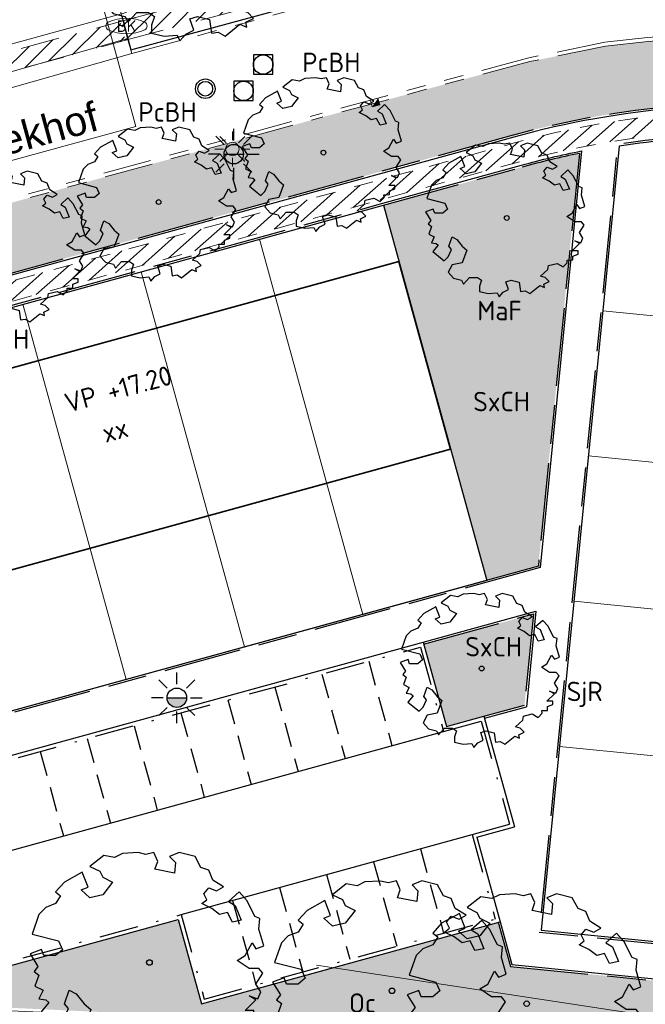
# Model space of a CAD drawing. Header units: metres. Extents: x 174282 to 175177, y 462028 to 462851.
# Tile 28 of 636: x 174530 to 174562, y 462351 to 462402. Entities that reach past the tile are written whole.
import ezdxf
from ezdxf.enums import TextEntityAlignment as Align

# ---------------------------------------------------------------- set-up
doc = ezdxf.new("R2010")
doc.units = ezdxf.units.M
for name, pattern in [('HIDDEN2', [4.7625, 3.175, -1.5875]), ('NLCS-HIDDEN', [4, 2, -2]), ('VH-GELEIDEBAND_50X200', [8, 4, -2, 0, -2]), ('VH-OPSLUITBAND_100X200', [16, 8, -2, 4, -2]), ('VH-TROTTOIRBAND', [15, 5, -2, 2, -2, 2, -2])]:
    doc.linetypes.add(name, pattern=pattern)
for name, color, linetype, lineweight in [('B-ME-IE-MEUBILAIR_WEGMEUBILAIR_LICHTMAST-S', 8, 'Continuous', 20), ('B-ME-IE-TERREINAFSCHEIDING_KUNSTMATIG_RASTERHEKWERK-G', 8, 'IE-TERREINAFSCHEIDING-KUNSTMATIG-OPEN', 20), ('B-ME-KL-BRANDHYDRANT_ONDERGRONDS-S', 8, 'Continuous', 20), ('B-ME-RI-DRAINAGE_PUT-S', 8, 'Continuous', 20), ('B-ME-RI-HWA_KOLK_TROTTOIRKOLK-S', 8, 'Continuous', 20), ('B-ME-RI-HWA_RIOOLPUT_INSPECTIEPUT_BETON-S', 8, 'Continuous', 20), ('B-ME-RI-VWA_RIOOLPUT_INSPECTIEPUT-S', 8, 'Continuous', 20), ('B-ME-VH-KANTOPSLUITING_TROTTOIRBAND-G', 8, 'VH-TROTTOIRBAND', 20), ('B-ME-VH-VERHARDING_ELEMENT-G', 8, 'Continuous', 20), ('B-WE-KL-TRACE_WENSTRACE-G', 252, 'NLCS-HIDDEN', 20), ('B-WE-OG-STRAATNAAM-T30', 8, 'Continuous', 20), ('B-XX-KG-GRENS_PERCEEL-G', 213, 'Continuous', 20), ('N-PV-KG-GRENS_PERCEEL-G', 1, 'Continuous', 20), ('N-PV-KG-GRENS_UITGEEFBAAR-GEBIED-G', 170, 'Continuous', 30), ('N-WE-AL-WERKGRENS-G', 173, 'AL-WERKGRENS', 20), ('N-WE-GR-PLANTVAK-V', 86, 'Continuous', 25), ('N-WE-GR-SOORTNAAM-BOOM-T20', 90, 'Continuous', 25), ('N-WE-GR-SOORTNAAM-PLANTVAK-T20', 90, 'Continuous', 25), ('N-WE-IE-MEUBILAIR_WEGMEUBILAIR-LICHTMAST-ARMATUUR-6.00-S', 31, 'Continuous', 25), ('N-WE-IE-MEUBILAIR_WEGMEUBILAIR-LICHTMAST-PAALTOP-6.00-S', 5, 'Continuous', 25), ('N-WE-KL-TRACE_WENSTRACE-A', 1, 'Continuous', 20), ('N-WE-KL-TRACE_WENSTRACE-G', 7, 'NLCS-HIDDEN', 20), ('N-WE-OG-BEBOUWING_WONINGBOUW-G', 7, 'Continuous', 35), ('N-WE-OG-BEBOUWING_WONINGBOUW_HUISNUMMER-T20', 7, 'Continuous', 25), ('N-WE-OG-BEBOUWING_WONINGBOUW_VLOERPEIL-T20', 7, 'Continuous', 25), ('N-WE-VH-KANTOPSLUITING_ACHTERKANTBAND-G', 50, 'Continuous', 25), ('N-WE-VH-KANTOPSLUITING_GELEIDEBAND_50-200X200-G', 210, 'VH-GELEIDEBAND_50X200', 25), ('N-WE-VH-KANTOPSLUITING_OPSLUITBAND_100X200-G', 152, 'VH-OPSLUITBAND_100X200', 25), ('N-WE-VH-VERHARDING_BETONSTRAATSTEEN_MARKERINGSSTEEN-G', 50, 'HIDDEN2', 25), ('N-XX-AL-LIJN_0.20-G', 7, 'Continuous', 25)]:
    doc.layers.add(name, color=color, linetype=linetype, lineweight=lineweight)
for name, color, linetype, lineweight, true_color in [('N-WE-GR-BOOM-1E-GROOTTE-S', 7, 'Continuous', 25, 0x00cc00), ('N-WE-GR-BOOM-2E-GROOTTE-S', 7, 'Continuous', 25, 0x00cc00), ('N-WE-GR-GRAS_BERM-NECTAR-ONDER-MAAIMES-V', 7, 'Continuous', 25, 0xc4ff8a)]:
    doc.layers.add(name, color=color, linetype=linetype, lineweight=lineweight, true_color=true_color)
doc.layers.add('N-WE-VH-MATERIAALGRENS-G', color=7, linetype='Continuous')
doc.styles.add('NLCS-ISO-M500-T20', font='NLCS-ISO.ttf', dxfattribs={"height": 1})
doc.styles.add('NLCS-ISO-M500-T30', font='NLCS-ISO.ttf', dxfattribs={"height": 1.5})
doc.styles.get("Standard").update_dxf_attribs({"font": 'isocpeur.ttf'})
doc.linetypes.add('AL-WERKGRENS', pattern='A,10,[106,Afdeling.shx,S=1,R=0,X=0,Y=0],-2', length=12)
doc.linetypes.add('IE-TERREINAFSCHEIDING-KUNSTMATIG-OPEN', pattern='A,7,-1.5,[67,NLCS.SHX,S=0.75,R=0,X=0,Y=0],-1.5', length=10)

# ---------------------------------------------------------------- blocks, each defined once
blk = doc.blocks.new('083')
blk.add_lwpolyline([(0.47, 0.1, 0.212766), (-0.47, 0.1, 0.5721), (-0.47, -0.1, 0.212766), (0.47, -0.1, 0.5721)], format="xyb", close=True)
blk.add_text('BK', height=0.3).set_placement((0, 0), align=Align.MIDDLE)
blk = doc.blocks.new('Lichtmast bestaand')
for p, q in [((-0.318, 0.318), (-0.636, 0.636)), ((0, 0.45), (0, 0.9)), ((0.318, 0.318), (0.636, 0.636)), ((-0.45, 0), (-0.9, 0)), ((0.45, 0), (0.9, 0)), ((-0.318, -0.318), (-0.636, -0.636)), ((0, -0.9), (0, -0.45)), ((0.318, -0.318), (0.636, -0.636))]:
    blk.add_line(p, q)
blk.add_circle((0, 0), 0.35)
blk = doc.blocks.new('SRI-DRAIN_PUT-SO')
at = {"lineweight": -3}
for radius in [2, 1.5]:
    blk.add_circle((0, 0), radius, dxfattribs=at)
blk = doc.blocks.new('B-SRI-PUT_HWA-SO')
at = {"lineweight": -3, "flags": 128}
blk.add_lwpolyline([(-2, -2), (2, -2), (2, 2), (-2, 2)], close=True, dxfattribs=at)
at = {"lineweight": -3}
blk.add_circle((0, 0), 2, dxfattribs=at)
blk = doc.blocks.new('B-SRI-PUT_VWA-SO')
at = {"flags": 128}
blk.add_lwpolyline([(-2, 2), (2, 2), (2, -2), (-2, -2)], close=True, dxfattribs=at)
at = {"lineweight": -3, "flags": 128}
blk.add_lwpolyline([(2, -2), (2, 2), (-2, 2), (-2, -2)], close=True, dxfattribs=at)
at = {"lineweight": -3}
blk.add_circle((0, 0), 2, dxfattribs=at)
blk = doc.blocks.new('SRI-KOLK_TROTTOIRKOLK_KUNSTSTOF')
h = blk.add_hatch(color=256)
h.dxf.hatch_style = 1
h.paths.add_polyline_path([(-0.4, 0), (0, 0.351), (-0.4, 0.351)])
blk.add_lwpolyline([(-0.4, 0), (0, 0), (0, 0.351), (-0.4, 0.351)], close=True)
blk = doc.blocks.new('SGR-BOOM_1EGROOTTE')
at = {"linetype": 'Continuous', "flags": 128}
blk.add_lwpolyline([(167869.052, 467739.156), (167868.849, 467739.66), (167868.449, 467739.811), (167868.145, 467740.365), (167867.336, 467740.567), (167866.834, 467740.365), (167867.138, 467740.062), (167867.085, 467739.507), (167866.078, 467739.709), (167866.228, 467740.113), (167866.026, 467740.567), (167865.623, 467740.466), (167865.219, 467740.566), (167864.414, 467740.516), (167864.01, 467740.315), (167863.455, 467740.414), (167862.748, 467739.86), (167863.253, 467739.609), (167863.404, 467739.305), (167863.908, 467739.053), (167863.404, 467738.398), (167862.748, 467738.248), (167862.295, 467738.649), (167862.651, 467738.791), (167862.346, 467739.559), (167861.438, 467739.053), (167860.984, 467738.549), (167861.237, 467738.347), (167860.984, 467737.944), (167860.478, 467737.742), (167860.127, 467737.391), (167859.774, 467736.38), (167861.134, 467736.027), (167861.336, 467735.574), (167860.984, 467735.272), (167860.38, 467735.272), (167860.265, 467735.588), (167859.674, 467735.372), (167860.078, 467734.716), (167859.876, 467734.465), (167860.127, 467734.263), (167859.925, 467733.708), (167860.349, 467733.496), (167860.127, 467733.052), (167860.479, 467733.003), (167860.637, 467732.864), (167860.244, 467732.383), (167861.085, 467731.691), (167861.389, 467731.993), (167861.64, 467732.548), (167861.438, 467732.799), (167861.689, 467733.506), (167862.044, 467733.304), (167862.448, 467732.8), (167862.8, 467732.499), (167862.448, 467731.54), (167861.689, 467731.39), (167861.389, 467730.833), (167861.793, 467730.38), (167862.396, 467730.229), (167862.471, 467730.078), (167862.547, 467729.926), (167863.002, 467730.431), (167863.607, 467730.431), (167863.909, 467730.229), (167863.759, 467729.775), (167863.759, 467729.371), (167864.415, 467729.219), (167865.07, 467729.271), (167865.22, 467728.967), (167865.524, 467729.322), (167865.926, 467729.523), (167865.733, 467730.096), (167866.128, 467730.229), (167866.734, 467730.076), (167866.835, 467729.372), (167867.188, 467729.424), (167867.539, 467729.219), (167868.296, 467729.825), (167868.651, 467729.676), (167868.599, 467729.927), (167869.003, 467730.129), (167868.701, 467730.431), (167868.347, 467730.533), (167868.903, 467731.036), (167868.952, 467731.338), (167869.607, 467731.491), (167870.062, 467731.238), (167870.363, 467731.54), (167870.342, 467731.75), (167870.767, 467731.75), (167870.767, 467732.046), (167871.171, 467732.196), (167871.171, 467732.447), (167870.718, 467732.447), (167871.273, 467733.004), (167870.92, 467733.204), (167871.373, 467733.053), (167871.524, 467733.406), (167871.273, 467733.81), (167871.624, 467734.364), (167871.422, 467734.615), (167870.92, 467734.615), (167870.313, 467735.021), (167870.717, 467735.272), (167871.071, 467735.928), (167871.273, 467735.627), (167871.674, 467735.777), (167871.422, 467736.634), (167871.475, 467737.189), (167871.22, 467737.29), (167870.816, 467738.096), (167870.412, 467738.545), (167869.865, 467738.053), (167870.213, 467737.845), (167870.515, 467737.088), (167870.062, 467736.987), (167869.809, 467737.49), (167869.405, 467737.391), (167869.002, 467737.694), (167868.498, 467737.945), (167868.749, 467738.147), (167868.598, 467738.448), (167868.849, 467738.752), (167869.254, 467738.6), (167869.607, 467738.803)], close=True, dxfattribs=at)
at = {"linetype": 'Continuous'}
blk.add_circle((167865.804, 467734.919), 0.143, dxfattribs=at)
blk = doc.blocks.new('SGR-BOOM_2EGROOTTE')
at = {"linetype": 'Continuous', "flags": 128}
blk.add_lwpolyline([(2.215, 2.89), (2.077, 3.234), (1.804, 3.337), (1.596, 3.715), (1.045, 3.852), (0.702, 3.714), (0.91, 3.508), (0.874, 3.13), (0.187, 3.267), (0.289, 3.543), (0.151, 3.852), (-0.124, 3.784), (-0.399, 3.852), (-0.948, 3.817), (-1.224, 3.681), (-1.603, 3.748), (-2.084, 3.37), (-1.74, 3.199), (-1.637, 2.992), (-1.293, 2.82), (-1.637, 2.373), (-2.084, 2.271), (-2.394, 2.544), (-2.151, 2.641), (-2.359, 3.165), (-2.978, 2.82), (-3.288, 2.476), (-3.115, 2.338), (-3.288, 2.064), (-3.633, 1.926), (-3.873, 1.686), (-4.113, 0.997), (-3.186, 0.756), (-3.048, 0.447), (-3.288, 0.241), (-3.7, 0.241), (-3.779, 0.456), (-4.182, 0.309), (-3.906, -0.138), (-4.044, -0.31), (-3.872, -0.447), (-4.01, -0.826), (-3.721, -0.971), (-3.872, -1.273), (-3.633, -1.307), (-3.524, -1.402), (-3.792, -1.73), (-3.219, -2.202), (-3.012, -1.996), (-2.84, -1.617), (-2.978, -1.446), (-2.807, -0.964), (-2.565, -1.102), (-2.289, -1.446), (-2.049, -1.651), (-2.289, -2.305), (-2.807, -2.407), (-3.012, -2.787), (-2.736, -3.096), (-2.325, -3.199), (-2.273, -3.302), (-2.222, -3.405), (-1.911, -3.061), (-1.499, -3.061), (-1.293, -3.199), (-1.395, -3.508), (-1.395, -3.784), (-0.948, -3.888), (-0.501, -3.852), (-0.399, -4.06), (-0.191, -3.818), (0.083, -3.681), (-0.048, -3.289), (0.221, -3.199), (0.634, -3.303), (0.703, -3.784), (0.944, -3.748), (1.183, -3.888), (1.7, -3.475), (1.942, -3.576), (1.906, -3.405), (2.182, -3.267), (1.976, -3.061), (1.735, -2.992), (2.113, -2.649), (2.147, -2.443), (2.594, -2.338), (2.904, -2.511), (3.11, -2.305), (3.096, -2.162), (3.385, -2.161), (3.385, -1.96), (3.661, -1.858), (3.661, -1.686), (3.351, -1.686), (3.73, -1.306), (3.489, -1.17), (3.799, -1.273), (3.902, -1.032), (3.73, -0.756), (3.97, -0.378), (3.832, -0.207), (3.489, -0.207), (3.076, 0.07), (3.351, 0.241), (3.592, 0.688), (3.73, 0.483), (4.003, 0.585), (3.832, 1.17), (3.868, 1.549), (3.694, 1.617), (3.418, 2.167), (3.143, 2.473), (2.77, 2.138), (3.007, 1.996), (3.213, 1.479), (2.904, 1.411), (2.732, 1.754), (2.456, 1.686), (2.181, 1.893), (1.837, 2.064), (2.009, 2.202), (1.906, 2.407), (2.077, 2.614), (2.353, 2.511), (2.594, 2.649)], close=True, dxfattribs=at)
at = {"linetype": 'Continuous'}
blk.add_circle((0, 0), 0.123, dxfattribs=at)
blk = doc.blocks.new('lichtmast 5.00 m')
blk.add_hatch(color=256).paths.add_polyline_path([(-0.25, 0, 1), (0.25, 0)])
for p, q in [((0, 0.35), (0, 0.65)), ((-0.247, 0.247), (-0.46, 0.46)), ((0.247, 0.247), (0.46, 0.46)), ((-0.35, 0), (-0.65, 0)), ((-0.25, 0), (0.25, 0)), ((0.35, 0), (0.65, 0)), ((-0.247, -0.247), (-0.46, -0.46)), ((0.247, -0.247), (0.46, -0.46)), ((0, -0.65), (0, -0.35))]:
    blk.add_line(p, q)
blk.add_circle((0, 0), 0.25)

msp = doc.modelspace()

# ---------------------------------------------------------------- hatches: boundary and pattern name
at = {"layer": 'B-WE-KL-TRACE_WENSTRACE-G'}
h = msp.add_hatch(dxfattribs=at)
h.set_pattern_fill('AKL-WENSTRACE', color=256, scale=5, pattern_type=2)
h.set_pattern_definition([(45, (6914.81324, -5470.42686), (-0.44194173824, 0.44194173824), [])])
h.paths.add_polyline_path([(174491.215, 462389.525), (174491.478, 462388.561), (174535.158, 462400.495), (174534.894, 462401.459)])
at = {"layer": 'N-WE-GR-GRAS_BERM-NECTAR-ONDER-MAAIMES-V'}
h = msp.add_hatch(color=256, dxfattribs=at)
h.dxf.hatch_style = 1
edge = h.paths.add_edge_path()
edge.add_line((174517.77, 462385.351), (174517.007, 462388.133))
edge.add_line((174517.007, 462388.133), (174519.028, 462388.688))
edge.add_line((174519.028, 462388.688), (174518.869, 462389.266))
edge.add_line((174518.869, 462389.266), (174545.247, 462396.536))
edge.add_line((174545.247, 462396.536), (174555.918, 462399.395))
edge.add_line((174555.918, 462399.395), (174559.809, 462400.189))
edge.add_line((174559.809, 462400.189), (174561.98, 462400.435))
edge.add_line((174561.98, 462400.435), (174566.153, 462400.692))
edge.add_line((174566.153, 462400.692), (174575.15, 462400.235))
edge.add_line((174575.15, 462400.235), (174581.063, 462399.6))
edge.add_line((174581.063, 462399.6), (174580.722, 462396.167))
edge.add_line((174580.722, 462396.167), (174571.967, 462397.044))
edge.add_arc((174567.355, 462350.974), 46.3, 84.2826, 105.3853)
edge.add_line((174555.071, 462395.615), (174517.77, 462385.351))
at = {"layer": 'N-WE-GR-PLANTVAK-V'}
h = msp.add_hatch(color=256, dxfattribs=at)
h.dxf.hatch_style = 1
h.paths.add_polyline_path([(174558.465, 462394.679, 0.016967), (174555.522, 462393.976), (174548.398, 462392.015), (174553.704, 462372.732), (174556.357, 462373.462)])
h = msp.add_hatch(color=256, dxfattribs=at)
h.dxf.hatch_style = 1
edge = h.paths.add_edge_path()
edge.add_line((174505.573, 462383.948), (174513.533, 462351.493))
edge.add_line((174513.533, 462351.493), (174573.174, 462348.717))
edge.add_line((174573.174, 462348.717), (174575.014, 462348.631))
edge.add_line((174575.014, 462348.631), (174575.721, 462350.825))
edge.add_line((174575.721, 462350.825), (174554.917, 462352.892))
edge.add_line((174554.917, 462352.892), (174554.294, 462355.159))
edge.add_line((174554.294, 462355.159), (174539.06, 462350.967))
edge.add_line((174539.06, 462350.967), (174537.866, 462355.306))
edge.add_line((174537.866, 462355.306), (174526.001, 462352.041))
edge.add_arc((174523.826, 462359.947), 8.2, 195.3853, 285.3853, ccw=False)
edge.add_line((174515.92, 462357.771), (174513.458, 462366.718))
edge.add_line((174513.458, 462366.718), (174511.317, 462366.129))
edge.add_line((174511.317, 462366.129), (174508.07, 462377.93))
edge.add_line((174508.07, 462377.93), (174510.21, 462378.519))
edge.add_line((174510.21, 462378.519), (174509.045, 462382.752))
edge.add_line((174509.045, 462382.752), (174506.501, 462384.199))
edge.add_line((174506.501, 462384.199), (174505.573, 462383.948))
h = msp.add_hatch(color=256, dxfattribs=at)
h.dxf.hatch_style = 1
h.paths.add_polyline_path([(174556.113, 462371.009), (174550.463, 462369.455), (174551.631, 462365.212), (174555.646, 462366.317)])
at = {"layer": 'N-WE-KL-TRACE_WENSTRACE-A'}
h = msp.add_hatch(dxfattribs=at)
h.set_pattern_fill('AKL-WENSTRACE', color=256, scale=5, pattern_type=2)
h.set_pattern_definition([(45, (6970.0098, -5460.5276), (-0.44194173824, 0.44194173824), [])])
edge = h.paths.add_edge_path()
edge.add_line((174534.894, 462401.459), (174535.152, 462400.493))
edge.add_line((174535.152, 462400.493), (174553.171, 462405.305))
edge.add_arc((174568.096, 462341.244), 65.778, 89.16742, 103.11548, ccw=False)
edge.add_line((174569.052, 462407.014), (174582.441, 462405.984))
edge.add_line((174582.441, 462405.984), (174587.383, 462407.562))
edge.add_line((174587.383, 462407.562), (174600.337, 462405.344))
edge.add_line((174600.337, 462405.344), (174600.506, 462406.33))
edge.add_line((174600.506, 462406.33), (174587.312, 462408.588))
edge.add_line((174587.312, 462408.588), (174582.323, 462406.996))
edge.add_line((174582.323, 462406.996), (174569.098, 462408.014))
edge.add_arc((174568.096, 462341.244), 66.778, 89.14059, 103.12929)
edge.add_line((174552.928, 462406.276), (174534.894, 462401.459))
h = msp.add_hatch(dxfattribs=at)
h.set_pattern_fill('AKL-WENSTRACE', color=256, scale=5, angle=356.73, pattern_type=2)
h.set_pattern_definition([(41.73, (0, 0), (-0.4160132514, 0.46643110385), [])])
edge = h.paths.add_edge_path()
edge.add_line((174640.996, 462307.146), (174643.319, 462347.76))
edge.add_arc((174649.409, 462347.412), 6.1, 99.6346, 176.7259, ccw=False)
edge.add_line((174648.388, 462353.426), (174648.446, 462354.447))
edge.add_line((174648.446, 462354.447), (174648.985, 462363.859))
edge.add_line((174648.985, 462363.859), (174622.828, 462365.356))
edge.add_line((174622.828, 462365.356), (174622.599, 462361.362))
edge.add_line((174622.599, 462361.362), (174595.31, 462362.923))
edge.add_line((174595.31, 462362.923), (174594.315, 462363.022))
edge.add_line((174594.315, 462363.022), (174578.886, 462364.556))
edge.add_line((174578.886, 462364.556), (174581.877, 462394.645))
edge.add_line((174581.877, 462394.645), (174597.898, 462393.041))
edge.add_line((174597.898, 462393.041), (174598.067, 462394.029))
edge.add_line((174598.067, 462394.029), (174571.928, 462396.646))
edge.add_arc((174567.355, 462350.974), 45.9, 84.2826, 105.3853)
edge.add_line((174555.177, 462395.229), (174516.043, 462384.461))
edge.add_line((174516.043, 462384.461), (174516.308, 462383.496))
edge.add_line((174516.308, 462383.496), (174555.443, 462394.265))
edge.add_arc((174567.355, 462350.974), 44.9, 84.2826, 105.3853, ccw=False)
edge.add_line((174571.828, 462395.651), (174580.882, 462394.744))
edge.add_line((174580.882, 462394.744), (174576.697, 462352.637))
edge.add_line((174576.697, 462352.637), (174577.692, 462352.538))
edge.add_line((174577.692, 462352.538), (174578.787, 462363.56))
edge.add_line((174578.787, 462363.56), (174595.232, 462361.926))
edge.add_line((174595.232, 462361.926), (174623.541, 462360.307))
edge.add_line((174623.541, 462360.307), (174623.769, 462364.3))
edge.add_line((174623.769, 462364.3), (174647.929, 462362.918))
edge.add_line((174647.929, 462362.918), (174647.433, 462354.231))
edge.add_arc((174649.409, 462347.412), 7.1, 106.1634, 176.7259)
edge.add_line((174642.321, 462347.818), (174639.94, 462306.204))
edge.add_line((174639.94, 462306.204), (174679.035, 462303.968))
edge.add_line((174679.035, 462303.968), (174683.992, 462341.69))
edge.add_line((174683.992, 462341.69), (174690.273, 462356.489))
edge.add_line((174690.273, 462356.489), (174695.984, 462370.453))
edge.add_arc((174687.375, 462373.973), 9.3, 337.7591, 439.7883)
edge.add_line((174689.024, 462383.126), (174670.746, 462386.418))
edge.add_arc((174621.197, 462048.695), 341.339, 81.65344, 85.32545)
edge.add_line((174649.015, 462388.898), (174631.179, 462389.919))
edge.add_line((174631.179, 462389.919), (174631.179, 462402.888))
edge.add_line((174631.179, 462402.888), (174630.179, 462402.968))
edge.add_line((174630.179, 462402.968), (174630.179, 462389.976))
edge.add_line((174630.179, 462389.976), (174597.697, 462391.834))
edge.add_line((174597.697, 462391.834), (174594.315, 462363.023))
edge.add_line((174594.315, 462363.023), (174595.31, 462362.924))
edge.add_line((174595.31, 462362.924), (174598.54, 462390.784))
edge.add_line((174598.54, 462390.784), (174648.958, 462387.9))
edge.add_arc((174620.931, 462046.401), 342.647, 81.66799, 85.30829, ccw=False)
edge.add_line((174670.584, 462385.431), (174688.847, 462382.142))
edge.add_arc((174687.375, 462373.973), 8.3, -22.2409, 79.7883, ccw=False)
edge.add_line((174695.058, 462370.831), (174689.618, 462357.528))
edge.add_line((174689.618, 462357.528), (174687.421, 462352.349))
edge.add_line((174687.421, 462352.349), (174649.815, 462354.5))
edge.add_arc((174649.409, 462347.412), 7.1, 86.7259, 97.6336)
edge.add_line((174648.466, 462354.449), (174648.431, 462353.433))
edge.add_arc((174649.409, 462347.412), 6.1, 86.7259, 99.2251, ccw=False)
edge.add_line((174649.757, 462353.502), (174687.007, 462351.371))
edge.add_line((174687.007, 462351.371), (174683.018, 462341.955))
edge.add_line((174683.018, 462341.955), (174678.165, 462305.019))
edge.add_line((174678.165, 462305.019), (174640.996, 462307.146))

# ---------------------------------------------------------------- linework, layer by layer
at = {"layer": 'B-ME-IE-TERREINAFSCHEIDING_KUNSTMATIG_RASTERHEKWERK-G', "ltscale": 0.5, "flags": 128}
msp.add_lwpolyline([(174544.965, 462352.946), (174559.586, 462350.726), (174570.257, 462349.095), (174572.539, 462348.746), (174571.656, 462343.394)], dxfattribs=at)
at = {"layer": 'B-ME-VH-KANTOPSLUITING_TROTTOIRBAND-G', "ltscale": 0.5}
for p, q in [((174535.428, 462399.997), (174551.244, 462404.3)), ((174535.482, 462399.805), (174551.296, 462404.107)), ((174505.111, 462385.688), (174545.195, 462396.729))]:
    msp.add_line(p, q, dxfattribs=at)
for points in [[(174582.399, 462399.657), (174575.166, 462400.435), (174566.152, 462400.892), (174561.963, 462400.635), (174559.777, 462400.386), (174555.872, 462399.59), (174545.195, 462396.729)], [(174582.377, 462399.458), (174575.15, 462400.235), (174566.153, 462400.692), (174561.98, 462400.435), (174559.809, 462400.189), (174555.918, 462399.395), (174545.247, 462396.536)], [(174505.184, 462385.501), (174545.247, 462396.536)]]:
    msp.add_lwpolyline(points, dxfattribs=at)
at = {"layer": 'B-ME-VH-VERHARDING_ELEMENT-G'}
for p, q in [((174535.264, 462400.575), (174526.095, 462397.976)), ((174535.482, 462399.805), (174526.313, 462397.206))]:
    msp.add_line(p, q, dxfattribs=at)
at = {"layer": 'B-ME-VH-VERHARDING_ELEMENT-G', "flags": 128}
msp.add_lwpolyline([(174535.482, 462399.805), (174535.264, 462400.575), (174534.958, 462401.735), (174534.609, 462403.013)], dxfattribs=at)
at = {"layer": 'B-WE-KL-TRACE_WENSTRACE-G', "flags": 128}
for points in [[(174491.215, 462389.525), (174534.894, 462401.459)], [(174491.478, 462388.561), (174535.158, 462400.495)]]:
    msp.add_lwpolyline(points, dxfattribs=at)
at = {"layer": 'B-XX-KG-GRENS_PERCEEL-G', "flags": 128}
msp.add_lwpolyline([(174398.939, 462436.984), (174398.96, 462436.99), (174516.606, 462469.396), (174535.18, 462401.912), (174449.738, 462378.416), (174445.79, 462392.754), (174443.419, 462401.366), (174444.645, 462401.699), (174443.673, 462405.264), (174451.29, 462406.253), (174448.583, 462427.255), (174448.581, 462427.268), (174441.716, 462426.38), (174421.011, 462423.702), (174403.182, 462421.396)], dxfattribs=at)
at = {"layer": 'N-PV-KG-GRENS_PERCEEL-G'}
for points in [[(174547.341, 462370.981), (174542.035, 462390.264)], [(174541.267, 462369.31), (174535.96, 462388.593)], [(174535.192, 462367.638), (174529.886, 462386.921)], [(174559.671, 462386.588), (174579.573, 462384.609)], [(174558.929, 462379.124), (174578.831, 462377.146)], [(174558.187, 462371.661), (174578.089, 462369.683)], [(174557.446, 462364.198), (174577.348, 462362.22)]]:
    msp.add_lwpolyline(points, dxfattribs=at)
at = {"layer": 'N-PV-KG-GRENS_UITGEEFBAAR-GEBIED-G'}
msp.add_lwpolyline([(174560.512, 462395.046), (174556.506, 462354.744), (174576.408, 462352.766), (174580.553, 462394.476), (174571.798, 462395.352, 0.063544), (174560.512, 462395.046)], format="xyb", dxfattribs=at)
msp.add_lwpolyline([(174516.484, 462383.234), (174548.398, 462392.015), (174553.704, 462372.732), (174521.791, 462363.95)], close=True, dxfattribs=at)
at = {"layer": 'N-WE-AL-WERKGRENS-G', "flags": 128}
msp.add_lwpolyline([(174681.597, 462243.513), (174681.058, 462261.019), (174682.966, 462284.801), (174683.583, 462297.765), (174686.249, 462320.652), (174688.507, 462336.11), (174690.024, 462341.923), (174715.341, 462404.33), (174717.601, 462411.68), (174737.648, 462460.859), (174741.719, 462470.505), (174748.817, 462487.359), (174674.443, 462494.014, 0.041999), (174666.058, 462494.058), (174643.597, 462492.288, -0.021198), (174639.362, 462492.134), (174613.916, 462492.29), (174609.223, 462496.26), (174608.958, 462517.183), (174610.596, 462533.728), (174610.954, 462546.926), (174609.538, 462546.926), (174609.558, 462563.215), (174618.404, 462564.584), (174617.882, 462574.521), (174609.659, 462573.696), (174609.196, 462609.694), (174614.486, 462610.527), (174612.971, 462619.974), (174609.088, 462619.531), (174608.927, 462630.616), (174611.938, 462638.324), (174653.335, 462646.137), (174694.682, 462654.971), (174753.656, 462669.694), (174754.237, 462666.581), (174760.415, 462667.388), (174761.852, 462678.247), (174772.339, 462679.778), (174801.269, 462672.42), (174803.391, 462678.615), (174801.391, 462679.594), (174797.277, 462686.229), (174795.775, 462697.827), (174787.849, 462696.846), (174788.459, 462691.593), (174783.455, 462686.955), (174765.026, 462688.379), (174763.024, 462691.272), (174740.983, 462686.156), (174741.964, 462681.481), (174695.587, 462670.341), (174674.215, 462665.295), (174611.437, 462653.073), (174598.865, 462662.135), (174595.022, 462656.913), (174598.266, 462653.801), (174601.563, 462645.066), (174585.184, 462641.559), (174585.846, 462637.588), (174468.106, 462610.771), (174467.256, 462614.569), (174459.445, 462613.028), (174458.95, 462618.394), (174449.12, 462618.046), (174449.29, 462624.91), (174429.951, 462629.368), (174428.413, 462620.577), (174434.372, 462618.909), (174430.641, 462597.257), (174453.023, 462592.796), (174457.787, 462586.572), (174474.779, 462527.663), (174488.396, 462479.396), (174491.179, 462461.426), (174515.964, 462468.21), (174535.677, 462396.051), (174500.834, 462386.521), (174501.862, 462382.661), (174505.484, 462383.699), (174513.387, 462351.317), (174573.09, 462348.625), (174564.864, 462275.155), (174544.951, 462280.682), (174541.171, 462282.433), (174531.995, 462278.877), (174531.51, 462278.619), (174530.322, 462277.987), (174523.197, 462274.196), (174512.77, 462266.76), (174511.323, 462265.728), (174510.321, 462265.106), (174492.908, 462254.307), (174458.682, 462233.081), (174458.274, 462228.3), (174437.212, 462215.451), (174430.678, 462218.394), (174424.184, 462214.138), (174422.654, 462205.201), (174428.021, 462195.994), (174430.582, 462197.274), (174431.829, 462199.589), (174481.464, 462229.381), (174511.746, 462247.996), (174520.108, 462251.917), (174528.993, 462255.045), (174538.389, 462257.274), (174544.528, 462258.292), (174554.322, 462259.261), (174563.593, 462259.191), (174572.865, 462258.166), (174582.161, 462256.149), (174620.668, 462248.404), (174620.813, 462250.715), (174679.071, 462234.3), (174681.597, 462243.513)], format="xyb", dxfattribs=at)
at = {"layer": 'N-WE-KL-TRACE_WENSTRACE-G', "ltscale": 0.5, "flags": 128}
for points in [[(174516.043, 462384.461), (174555.177, 462395.229, -0.092339), (174571.928, 462396.646), (174598.067, 462394.029, -0.009635), (174599.846, 462403.237), (174600.506, 462406.33), (174601.978, 462406.213), (174604.058, 462432.376), (174606.737, 462444.773), (174581.093, 462446.811)], [(174576.697, 462352.637), (174580.882, 462394.744), (174571.828, 462395.651, 0.092339), (174555.443, 462394.265), (174516.308, 462383.496)]]:
    msp.add_lwpolyline(points, format="xyb", dxfattribs=at)
at = {"layer": 'N-WE-KL-TRACE_WENSTRACE-G', "flags": 128}
for points in [[(174534.894, 462401.459), (174552.928, 462406.276, -0.061113), (174569.098, 462408.014), (174582.323, 462406.996), (174587.312, 462408.588), (174600.506, 462406.33)], [(174535.152, 462400.493), (174553.171, 462405.305, -0.060935), (174569.052, 462407.014), (174582.441, 462405.984), (174587.383, 462407.562), (174600.337, 462405.344)]]:
    msp.add_lwpolyline(points, format="xyb", dxfattribs=at)
at = {"layer": 'N-WE-OG-BEBOUWING_WONINGBOUW-G'}
msp.add_lwpolyline([(174551.847, 462379.48), (174549.194, 462389.122), (174518.245, 462380.605), (174520.898, 462370.964), (174551.847, 462379.48)], dxfattribs=at)
at = {"layer": 'N-WE-VH-KANTOPSLUITING_ACHTERKANTBAND-G'}
for p, q in [((174550.437, 462369.551), (174556.227, 462371.144)), ((174556.227, 462371.144), (174555.739, 462366.239)), ((174525.465, 462362.68), (174550.437, 462369.551)), ((174550.437, 462369.551), (174551.631, 462365.212)), ((174553.586, 462365.647), (174555.739, 462366.239)), ((174551.631, 462365.212), (174553.559, 462365.743)), ((174553.559, 462365.743), (174555.124, 462360.055)), ((174553.196, 462359.524), (174555.124, 462360.055)), ((174553.196, 462359.524), (174554.39, 462355.185)), ((174526.001, 462352.041), (174537.866, 462355.306)), ((174537.866, 462355.306), (174539.06, 462350.967)), ((174539.06, 462350.967), (174554.39, 462355.185)), ((174554.39, 462355.185), (174554.995, 462352.985)), ((174554.995, 462352.985), (174578.111, 462350.688))]:
    msp.add_line(p, q, dxfattribs=at)
at = {"layer": 'N-WE-VH-KANTOPSLUITING_ACHTERKANTBAND-G', "flags": 128}
for points in [[(174555.098, 462395.518), (174517.7, 462385.228), (174516.91, 462388.107)], [(174556.357, 462373.462), (174521.791, 462363.95), (174516.484, 462383.234), (174548.398, 462392.015)]]:
    msp.add_lwpolyline(points, dxfattribs=at)
for points in [[(174580.553, 462394.476), (174571.798, 462395.352, 0.063544), (174560.512, 462395.046), (174556.506, 462354.744), (174576.408, 462352.766), (174580.553, 462394.476)], [(174548.372, 462392.112), (174555.496, 462394.072, -0.017725), (174558.578, 462394.804), (174556.449, 462373.384)]]:
    msp.add_lwpolyline(points, format="xyb", dxfattribs=at)
at = {"layer": 'N-WE-VH-KANTOPSLUITING_ACHTERKANTBAND-G'}
msp.add_arc((174567.355, 462350.974), 46.2, 84.2826, 105.3853, dxfattribs=at)
at = {"layer": 'N-WE-VH-KANTOPSLUITING_GELEIDEBAND_50-200X200-G', "ltscale": 0.5}
for p, q in [((174525.711, 462362.54), (174550.297, 462369.305)), ((174550.297, 462369.305), (174551.491, 462364.967)), ((174551.491, 462364.967), (174553.419, 462365.497)), ((174553.419, 462365.497), (174554.879, 462360.194)), ((174552.95, 462359.664), (174554.879, 462360.194)), ((174552.95, 462359.664), (174554.144, 462355.325)), ((174525.948, 462352.234), (174538.006, 462355.551)), ((174538.006, 462355.551), (174539.2, 462351.213)), ((174539.2, 462351.213), (174554.144, 462355.325))]:
    msp.add_line(p, q, dxfattribs=at)
at = {"layer": 'N-WE-VH-KANTOPSLUITING_OPSLUITBAND_100X200-G', "ltscale": 0.5}
for p, q in [((174550.463, 462369.455), (174556.113, 462371.009)), ((174556.113, 462371.009), (174555.646, 462366.317)), ((174553.559, 462365.743), (174555.646, 462366.317)), ((174554.294, 462355.159), (174554.917, 462352.892)), ((174554.917, 462352.892), (174578.2, 462350.578))]:
    msp.add_line(p, q, dxfattribs=at)
at = {"layer": 'N-WE-VH-KANTOPSLUITING_OPSLUITBAND_100X200-G', "ltscale": 0.5, "flags": 128}
msp.add_lwpolyline([(174555.071, 462395.615), (174517.77, 462385.351), (174517.007, 462388.133)], dxfattribs=at)
msp.add_lwpolyline([(174580.663, 462394.565), (174571.808, 462395.452, 0.063979), (174560.42, 462395.133), (174556.397, 462354.655), (174576.498, 462352.657)], format="xyb", close=True, dxfattribs=at)
at = {"layer": 'N-WE-VH-KANTOPSLUITING_OPSLUITBAND_100X200-G', "ltscale": 0.5}
msp.add_lwpolyline([(174548.398, 462392.015), (174555.522, 462393.976, -0.016967), (174558.465, 462394.679), (174556.357, 462373.462)], format="xyb", dxfattribs=at)
msp.add_lwpolyline([(174556.449, 462373.384), (174521.721, 462363.827), (174516.361, 462383.304), (174548.372, 462392.112)], dxfattribs=at)
msp.add_arc((174567.355, 462350.974), 46.3, 84.2826, 105.3853, dxfattribs=at)
at = {"layer": 'N-WE-VH-MATERIAALGRENS-G'}
for p, q in [((174526.905, 462358.201), (174551.491, 462364.967)), ((174538.006, 462355.551), (174552.95, 462359.664))]:
    msp.add_line(p, q, dxfattribs=at)
at = {"layer": 'N-WE-VH-VERHARDING_BETONSTRAATSTEEN_MARKERINGSSTEEN-G', "ltscale": 0.4}
for p, q in [((174547.646, 462368.576), (174548.84, 462364.237)), ((174545.235, 462367.912), (174546.429, 462363.574)), ((174542.825, 462367.249), (174544.019, 462362.91)), ((174540.414, 462366.586), (174541.608, 462362.247)), ((174538.004, 462365.923), (174539.198, 462361.584)), ((174535.594, 462365.259), (174536.788, 462360.921)), ((174533.183, 462364.596), (174534.377, 462360.257)), ((174530.773, 462363.933), (174531.967, 462359.594)), ((174550.299, 462358.934), (174551.493, 462354.595)), ((174547.888, 462358.271), (174549.082, 462353.932)), ((174545.478, 462357.608), (174546.672, 462353.269)), ((174543.068, 462356.944), (174544.261, 462352.606)), ((174540.657, 462356.281), (174541.851, 462351.942))]:
    msp.add_line(p, q, dxfattribs=at)
at = {"layer": 'N-XX-AL-LIJN_0.20-G', "flags": 128}
msp.add_lwpolyline([(174534.958, 462401.735), (174535.428, 462399.997), (174551.244, 462404.3), (174556.054, 462405.489), (174560.043, 462406.165), (174565.472, 462406.575), (174569.502, 462406.513), (174574.432, 462406.179), (174577.767, 462405.846)], dxfattribs=at)

# ---------------------------------------------------------------- block references
at = {"layer": 'B-ME-IE-MEUBILAIR_WEGMEUBILAIR_LICHTMAST-S'}
msp.add_blockref('Lichtmast bestaand', (174540.643, 462394.902), dxfattribs=at)
at = {"layer": 'B-ME-KL-BRANDHYDRANT_ONDERGRONDS-S', "xscale": 2, "yscale": 2}
msp.add_blockref('083', (174535.204, 462401.225), dxfattribs=at)
at = {"layer": 'B-ME-RI-DRAINAGE_PUT-S', "xscale": 0.25, "yscale": 0.25, "rotation": 15.1783850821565}
msp.add_blockref('SRI-DRAIN_PUT-SO', (174539.252, 462398.002), dxfattribs=at)
at = {"layer": 'B-ME-RI-HWA_KOLK_TROTTOIRKOLK-S', "rotation": 195.2177072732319}
msp.add_blockref('SRI-KOLK_TROTTOIRKOLK_KUNSTSTOF', (174547.733, 462397.408), dxfattribs=at)
at = {"layer": 'B-ME-RI-HWA_RIOOLPUT_INSPECTIEPUT_BETON-S', "xscale": 0.25, "yscale": 0.25}
msp.add_blockref('B-SRI-PUT_HWA-SO', (174542.222, 462399.242), dxfattribs=at)
at = {"layer": 'B-ME-RI-VWA_RIOOLPUT_INSPECTIEPUT-S', "xscale": 0.25, "yscale": 0.25}
msp.add_blockref('B-SRI-PUT_VWA-SO', (174541.217, 462397.89), dxfattribs=at)
at = {"layer": 'N-WE-GR-BOOM-1E-GROOTTE-S'}
for p in [(6672.731, -5328.51), (6670.58, -5381.83), (6683.037, -5383.288), (6689.952, -5383.944)]:
    msp.add_blockref('SGR-BOOM_1EGROOTTE', p, dxfattribs=at)
at = {"layer": 'N-WE-GR-BOOM-2E-GROOTTE-S'}
for p in [(174545.32, 462394.717), (174536.855, 462392.176), (174554.734, 462391.359), (174529.056, 462389.913), (174553.447, 462368.202)]:
    msp.add_blockref('SGR-BOOM_2EGROOTTE', p, dxfattribs=at)
at = {"layer": 'N-WE-IE-MEUBILAIR_WEGMEUBILAIR-LICHTMAST-ARMATUUR-6.00-S', "xscale": 2, "yscale": 2, "zscale": 2}
msp.add_blockref('lichtmast 5.00 m', (174540.714, 462394.637), dxfattribs=at)
at = {"layer": 'N-WE-IE-MEUBILAIR_WEGMEUBILAIR-LICHTMAST-PAALTOP-6.00-S', "xscale": 2, "yscale": 2, "zscale": 2}
msp.add_blockref('lichtmast 5.00 m', (174537.791, 462366.697), dxfattribs=at)

# ---------------------------------------------------------------- texts
at = {"layer": 'B-WE-OG-STRAATNAAM-T30', "color": 7, "insert": (174519.851, 462392.019), "char_height": 1.5, "width": 15.91897, "attachment_point": 7, "rotation": 15.38, "style": 'NLCS-ISO-M500-T30'}
msp.add_mtext('{\\fArial|b0|i0|c0|p34;Schoonbeekhof}', dxfattribs=at)
at = {"layer": 'N-WE-GR-SOORTNAAM-BOOM-T20', "style": 'NLCS-ISO-M500-T20'}
for s, p in [('PcBH', (174544.23, 462398.855)), ('PcBH', (174535.815, 462396.304)), ('MaF', (174553.216, 462386.097)), ('PcBH', (174527.221, 462384.635)), ('SjR', (174557.813, 462366.522)), ('Oc', (174546.629, 462350.506))]:
    msp.add_text(s, height=1, rotation=0, dxfattribs=at).set_placement(p)
at = {"layer": 'N-WE-GR-SOORTNAAM-PLANTVAK-T20', "style": 'NLCS-ISO-M500-T20'}
for p in [(174553.009, 462381.422), (174552.602, 462368.821)]:
    msp.add_text('SxCH', height=1, rotation=0, dxfattribs=at).set_placement(p)
at = {"layer": 'N-WE-OG-BEBOUWING_WONINGBOUW_HUISNUMMER-T20', "style": 'NLCS-ISO-M500-T20'}
msp.add_text('xx', height=1, rotation=15.388, dxfattribs=at).set_placement((174534.749, 462379.961), align=Align.CENTER)
at = {"layer": 'N-WE-OG-BEBOUWING_WONINGBOUW_VLOERPEIL-T20', "style": 'NLCS-ISO-M500-T20'}
msp.add_text('VP +17.20', height=1, rotation=15.388, dxfattribs=at).set_placement((174534.91, 462382.08), align=Align.CENTER)

doc.saveas('drawing.dxf')
